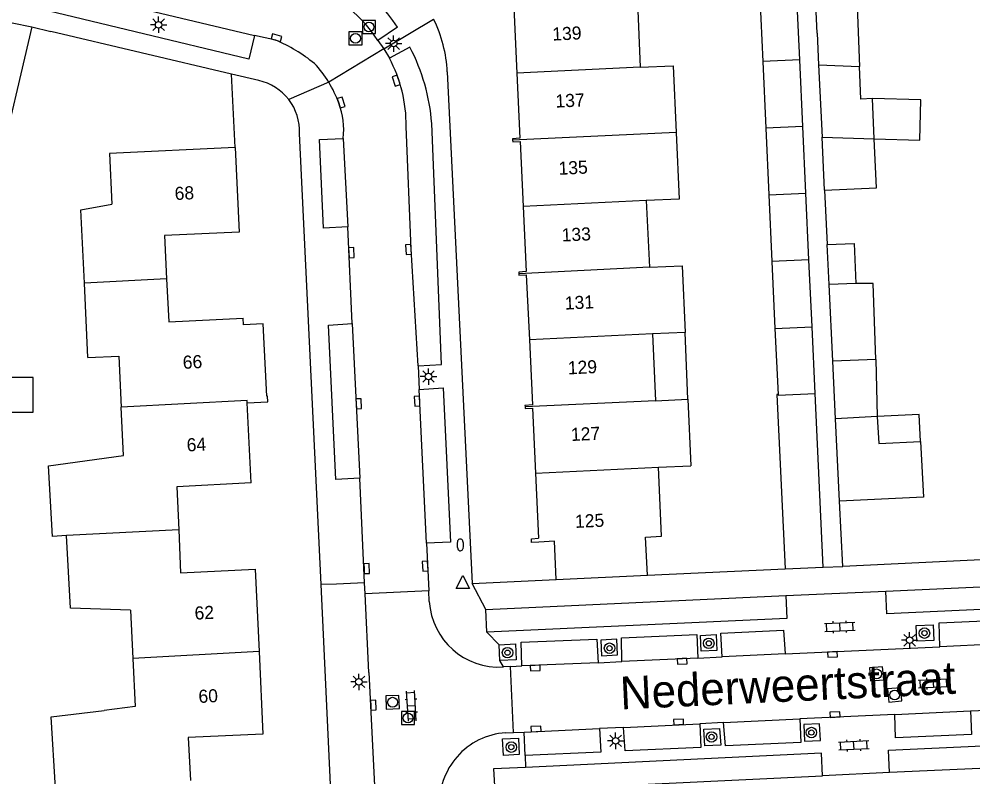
# Model space of a CAD drawing. Extents: x 124000 to 128010, y 398999 to 403000.
# Drawn here: x 127523.2 to 127596, y 399701.7 to 399759.6 of the extents above; entities that cross this region are included whole.
import ezdxf

# ---------------------------------------------------------------- set-up
doc = ezdxf.new("R2010")
doc.units = 0
for name, color, linetype in [('gg-afsc-erfafscheiding', 7, 'Continuous'), ('gg-afsc-hekwerk', 7, 'Continuous'), ('gg-afsc-muur', 7, 'Continuous'), ('gg-anno-huisnummerreeks BGT', 7, 'Continuous'), ('gg-anno-openbare ruimte label', 7, 'Continuous'), ('gg-bbg-bijgebouw', 7, 'Continuous'), ('gg-bbg-gedigitaliseerde bebouwing', 7, 'Continuous'), ('gg-bbg-gedigitaliseerde bijgebouw', 7, 'Continuous'), ('gg-bbg-hoofdgebouw', 7, 'Continuous'), ('gg-bbg-luifel en loopbrug', 7, 'Continuous'), ('gg-bbg-tussenscheiding', 7, 'Continuous'), ('gg-knt-verharding', 7, 'Continuous'), ('gg-knt-verharding nz', 7, 'Continuous'), ('gt-grn-weggrens', 7, 'Continuous'), ('gt-symb-boom', 7, 'Continuous'), ('gt-symb-brandkraan', 7, 'Continuous'), ('gt-symb-klinker verharding', 7, 'Continuous'), ('gt-symb-kolk', 7, 'Continuous'), ('gt-symb-lichtmast', 7, 'Continuous'), ('gt-symb-rioolschacht', 7, 'Continuous'), ('gt-symb-waterafsluiter', 7, 'Continuous')]:
    doc.layers.add(name, color=color, linetype=linetype)

# ---------------------------------------------------------------- blocks, each defined once
blk = doc.blocks.new('gt0-LMAST')
at = {"layer": 'gt-symb-lichtmast'}
for p, q in [((-0.182, 0.173), (-0.447, 0.438)), ((-0.005, 0.246), (-0.005, 0.621)), ((0.172, 0.173), (0.437, 0.438)), ((-0.255, -0.004), (-0.63, -0.004)), ((-0.182, -0.181), (-0.447, -0.446)), ((-0.005, -0.254), (-0.005, -0.629)), ((0.437, -0.446), (0.172, -0.181)), ((0.245, -0.004), (0.62, -0.004))]:
    blk.add_line(p, q, dxfattribs=at)
blk.add_circle((-0.005, -0.004), 0.25, dxfattribs=at)
blk = doc.blocks.new('gt0-RS')
at = {"layer": 'gt-symb-rioolschacht'}
blk.add_lwpolyline([(-0.5, -0.5), (0.5, -0.5), (0.5, 0.5), (-0.5, 0.5)], close=True, dxfattribs=at)
blk.add_circle((0, 0), 0.375, dxfattribs=at)
blk = doc.blocks.new('gt0-KOLK')
at = {"layer": 'gt-symb-kolk'}
blk.add_lwpolyline([(0, 0), (0.375, 0), (0.375, 0.4), (-0.375, 0.4), (-0.375, 0), (0, 0)], dxfattribs=at)
blk = doc.blocks.new('gt0-BOOM')
at = {"layer": 'gt-symb-boom'}
for radius in [0.4, 0.2]:
    blk.add_circle((0, 0), radius, dxfattribs=at)
blk = doc.blocks.new('gt0-WAFSL')
at = {"layer": 'gt-symb-waterafsluiter'}
for p, q in [((-0.5, -0.333), (0, 0.667)), ((0, 0.667), (0.5, -0.333)), ((0.5, -0.333), (-0.5, -0.333))]:
    blk.add_line(p, q, dxfattribs=at)
blk = doc.blocks.new('gt0-BR')
at = {"layer": 'gt-symb-brandkraan'}
for centre, radius, start, end in [((-0.244, 0), 0.206, 107.56694, 252.43307), ((0.599, -2.664), 3, 106.89205, 107.56694), ((0, -0.691), 0.938, 73.10799, 106.89205), ((-0.599, -2.664), 3, 72.43309, 73.10799), ((0.244, 0), 0.206, 287.56695, 72.43309), ((0.599, 2.664), 3, 252.43307, 253.10797), ((0, 0.691), 0.938, 253.10797, 286.89206), ((-0.599, 2.664), 3, 286.89206, 287.56695)]:
    blk.add_arc(centre, radius, start, end, dxfattribs=at)
blk = doc.blocks.new('gt0-KL1')
at = {"layer": 'gt-symb-klinker verharding'}
for p, q in [((-1.15, 0.3), (1.15, 0.3)), ((-1, -0.3), (-1, 0.3)), ((-0.5, 0.3), (-0.5, 0.45)), ((0, -0.3), (0, 0.3)), ((0.5, 0.3), (0.5, 0.45)), ((1, -0.3), (1, 0.3)), ((-1.15, -0.3), (1.15, -0.3)), ((-0.5, -0.45), (-0.5, -0.3)), ((0.5, -0.45), (0.5, -0.3))]:
    blk.add_line(p, q, dxfattribs=at)

msp = doc.modelspace()

# ---------------------------------------------------------------- linework, layer by layer
at = {"layer": 'gg-afsc-erfafscheiding'}
for p, q in [((127524.198, 399758.976), (127518.199, 399733.514)), ((127584.711, 399746.497), (127584.911, 399742.35))]:
    msp.add_line(p, q, dxfattribs=at)
at = {"layer": 'gg-afsc-hekwerk'}
for p, q in [((127524.198, 399758.976), (127525.654, 399758.632)), ((127539.443, 399755.369), (127525.654, 399758.632)), ((127539.71, 399749.753), (127539.443, 399755.369)), ((127586.099, 399717.746), (127585.848, 399722.734)), ((127601.557, 399718.512), (127586.099, 399717.746))]:
    msp.add_line(p, q, dxfattribs=at)
at = {"layer": 'gg-afsc-muur'}
msp.add_line((127571.201, 399717.083), (127581.696, 399717.577), dxfattribs=at)
at = {"layer": 'gg-bbg-bijgebouw'}
for p, q in [((127582.818, 399756.451), (127582.584, 399761.545)), ((127583.052, 399751.366), (127582.818, 399756.451)), ((127588.493, 399750.414), (127588.365, 399753.497)), ((127583.287, 399746.27), (127583.052, 399751.366)), ((127583.521, 399741.177), (127583.287, 399746.27)), ((127585.057, 399739.296), (127584.911, 399742.35)), ((127583.756, 399736.072), (127583.521, 399741.177)), ((127585.337, 399733.428), (127585.057, 399739.296)), ((127583.99, 399730.978), (127583.756, 399736.072)), ((127585.547, 399729.037), (127585.337, 399733.428)), ((127584.601, 399717.707), (127583.99, 399730.978)), ((127585.848, 399722.734), (127585.547, 399729.037)), ((127581.696, 399717.577), (127584.601, 399717.707))]:
    msp.add_line(p, q, dxfattribs=at)
for points in [[(127588.365, 399753.497), (127587.478, 399753.461), (127587.378, 399755.956)], [(127588.723, 399729.199), (127588.844, 399727.142), (127592.04, 399727.305)], [(127592.04, 399727.305), (127592.256, 399723.06), (127585.848, 399722.734)]]:
    msp.add_lwpolyline(points, dxfattribs=at)
at = {"layer": 'gg-bbg-gedigitaliseerde bebouwing'}
for p, q in [((127570.418, 399760.83), (127570.641, 399755.895)), ((127571.102, 399745.706), (127571.333, 399740.611)), ((127574.067, 399735.628), (127571.564, 399735.515)), ((127571.564, 399735.515), (127571.794, 399730.421)), ((127571.794, 399730.421), (127574.28, 399730.533)), ((127574.28, 399730.533), (127574.51, 399725.449)), ((127531.737, 399714.415), (127531.913, 399710.734))]:
    msp.add_line(p, q, dxfattribs=at)
for points in [[(127570.641, 399755.895), (127573.143, 399756.008), (127573.374, 399750.922)], [(127573.374, 399750.922), (127573.605, 399745.819), (127571.102, 399745.706)], [(127571.333, 399740.611), (127573.836, 399740.724), (127574.067, 399735.628)], [(127528.48, 399733.721), (127530.822, 399733.833), (127531.008, 399729.921)], [(127526.852, 399720.114), (127525.758, 399720.056), (127525.475, 399725.433), (127531.182, 399726.235), (127531.008, 399729.921)], [(127531.737, 399714.415), (127527.144, 399714.569), (127526.852, 399720.114)], [(127531.913, 399710.734), (127532.09, 399707.048), (127529.709, 399706.758)], [(127529.976, 399701.047), (127526.01, 399700.807), (127525.68, 399706.267), (127529.709, 399706.758)]]:
    msp.add_lwpolyline(points, dxfattribs=at)
at = {"layer": 'gg-bbg-gedigitaliseerde bijgebouw'}
for p, q in [((127584.145, 399758.487), (127584.003, 399761.5)), ((127587.154, 399761.53), (127587.378, 399755.956)), ((127579.751, 399761.413), (127579.986, 399756.321)), ((127584.145, 399758.487), (127584.258, 399756.09)), ((127579.986, 399756.321), (127580.22, 399751.234)), ((127584.258, 399756.09), (127584.526, 399750.543)), ((127580.22, 399751.234), (127580.455, 399746.14)), ((127584.711, 399746.497), (127584.526, 399750.543)), ((127580.455, 399746.14), (127580.689, 399741.045)), ((127580.689, 399741.045), (127580.924, 399735.943)), ((127580.924, 399735.943), (127581.157, 399730.894)), ((127588.617, 399733.571), (127588.723, 399729.199))]:
    msp.add_line(p, q, dxfattribs=at)
for points in [[(127584.711, 399746.497), (127588.676, 399746.693), (127588.493, 399750.414)], [(127584.911, 399742.35), (127586.963, 399742.435), (127587.101, 399739.381)], [(127588.617, 399733.571), (127588.431, 399739.382), (127587.101, 399739.381)], [(127581.157, 399730.894), (127581.076, 399730.89), (127581.696, 399717.577)]]:
    msp.add_lwpolyline(points, dxfattribs=at)
at = {"layer": 'gg-bbg-hoofdgebouw'}
for p, q in [((127560.993, 399760.453), (127561.226, 399755.446)), ((127561.226, 399755.446), (127561.456, 399750.484)), ((127561.469, 399750.22), (127561.7, 399745.258)), ((127561.7, 399745.258), (127561.931, 399740.283)), ((127561.942, 399740.03), (127562.173, 399735.068)), ((127528.48, 399733.721), (127528.207, 399739.397)), ((127562.173, 399735.068), (127562.405, 399730.096)), ((127540.934, 399724.134), (127540.642, 399730.268)), ((127562.416, 399729.844), (127562.647, 399724.88)), ((127572.037, 399725.328), (127574.51, 399725.449)), ((127572.266, 399720.062), (127572.037, 399725.328)), ((127562.647, 399724.88), (127562.878, 399719.908)), ((127564.222, 399716.748), (127571.201, 399717.083))]:
    msp.add_line(p, q, dxfattribs=at)
for points in [[(127561.456, 399750.484), (127560.888, 399750.433), (127560.894, 399750.314)], [(127560.894, 399750.314), (127560.9, 399750.194), (127561.469, 399750.22)], [(127539.71, 399749.753), (127530.121, 399749.297), (127530.305, 399745.431)], [(127539.71, 399749.753), (127540.017, 399743.302), (127534.323, 399743.031), (127534.482, 399739.735)], [(127528.207, 399739.397), (127527.938, 399744.997), (127530.305, 399745.431)], [(127534.482, 399739.735), (127534.64, 399736.449), (127540.334, 399736.72)], [(127561.931, 399740.283), (127561.368, 399740.24), (127561.372, 399740.122)], [(127561.372, 399740.122), (127561.376, 399740.004), (127561.942, 399740.03)], [(127540.642, 399730.268), (127542.215, 399730.343), (127542.194, 399730.771), (127542.125, 399730.768), (127541.861, 399736.294), (127540.358, 399736.222), (127540.334, 399736.72)], [(127562.405, 399730.096), (127561.836, 399730.057), (127561.845, 399729.938)], [(127561.845, 399729.938), (127561.855, 399729.818), (127562.416, 399729.844)], [(127540.934, 399724.134), (127535.272, 399723.85), (127535.41, 399720.563)], [(127535.41, 399720.563), (127535.548, 399717.277), (127541.242, 399717.542), (127541.535, 399711.249)], [(127571.201, 399717.083), (127571.042, 399719.995), (127572.266, 399720.062)], [(127562.892, 399719.616), (127562.34, 399719.587), (127562.328, 399719.869), (127562.878, 399719.908)], [(127564.222, 399716.748), (127564.083, 399719.685), (127562.892, 399719.616)], [(127541.535, 399711.249), (127541.828, 399704.949), (127536.14, 399704.696), (127536.301, 399701.4)]]:
    msp.add_lwpolyline(points, dxfattribs=at)
at = {"layer": 'gg-bbg-luifel en loopbrug'}
msp.add_line((127574.28, 399730.533), (127574.067, 399735.628), dxfattribs=at)
for points in [[(127588.493, 399750.414), (127591.973, 399750.328), (127592.049, 399753.412), (127588.365, 399753.497)], [(127522.578, 399729.548), (127524.297, 399729.548), (127524.297, 399732.196), (127522.578, 399732.196)], [(127592.04, 399727.305), (127591.935, 399729.362), (127588.723, 399729.199)]]:
    msp.add_lwpolyline(points, dxfattribs=at)
at = {"layer": 'gg-bbg-tussenscheiding'}
for p, q in [((127582.818, 399756.451), (127579.986, 399756.321)), ((127570.641, 399755.895), (127561.226, 399755.446)), ((127584.258, 399756.09), (127587.378, 399755.956)), ((127583.052, 399751.366), (127580.22, 399751.234)), ((127573.374, 399750.922), (127560.894, 399750.314)), ((127584.526, 399750.543), (127588.493, 399750.414)), ((127580.455, 399746.14), (127583.287, 399746.27)), ((127571.102, 399745.706), (127561.7, 399745.258)), ((127583.521, 399741.177), (127580.689, 399741.045)), ((127571.333, 399740.611), (127561.372, 399740.122)), ((127534.482, 399739.735), (127528.207, 399739.397)), ((127587.101, 399739.381), (127585.057, 399739.296)), ((127580.924, 399735.943), (127583.756, 399736.072)), ((127571.564, 399735.515), (127562.173, 399735.068)), ((127588.617, 399733.571), (127585.337, 399733.428)), ((127571.794, 399730.421), (127561.845, 399729.938)), ((127588.723, 399729.199), (127585.547, 399729.037)), ((127562.647, 399724.88), (127572.037, 399725.328)), ((127535.41, 399720.563), (127526.852, 399720.114)), ((127541.535, 399711.249), (127531.913, 399710.734))]:
    msp.add_line(p, q, dxfattribs=at)
for points in [[(127581.157, 399730.894), (127581.159, 399730.844), (127583.99, 399730.978)], [(127540.642, 399730.268), (127540.634, 399730.427), (127531.008, 399729.921)]]:
    msp.add_lwpolyline(points, dxfattribs=at)
at = {"layer": 'gg-knt-verharding'}
for p, q in [((127522.685, 399759.3), (127524.198, 399758.976)), ((127552.105, 399758.955), (127550.595, 399757.948)), ((127542.811, 399757.965), (127541.179, 399758.319)), ((127550.595, 399757.948), (127551.074, 399757.296)), ((127551.074, 399757.296), (127551.485, 399756.599)), ((127553.061, 399757.424), (127551.485, 399756.599)), ((127541.522, 399754.877), (127539.443, 399755.369)), ((127555.901, 399755.539), (127557.807, 399716.442)), ((127546.268, 399716.375), (127544.631, 399750.838)), ((127548.65, 399736.31), (127548.31, 399743.709)), ((127553.677, 399733.081), (127553.753, 399731.286)), ((127549.6, 399716.507), (127549.222, 399724.493)), ((127554.329, 399719.532), (127554.498, 399715.884)), ((127584.601, 399717.707), (127586.099, 399717.746)), ((127589.375, 399715.864), (127618.116, 399717.199)), ((127548.809, 399662.885), (127546.268, 399716.375)), ((127549.641, 399715.652), (127549.6, 399716.507)), ((127557.807, 399716.442), (127564.222, 399716.748)), ((127554.498, 399715.884), (127549.641, 399715.652)), ((127558.855, 399714.471), (127581.748, 399715.53)), ((127558.936, 399712.722), (127558.855, 399714.471)), ((127559.92, 399710.579), (127559.868, 399711.778)), ((127581.707, 399711.072), (127593.502, 399711.609)), ((127567.424, 399710.404), (127569.235, 399710.495)), ((127575.036, 399710.759), (127576.882, 399710.852)), ((127560.735, 399710.105), (127561.597, 399710.152)), ((127560.955, 399705.072), (127560.735, 399710.105)), ((127590.064, 399706.456), (127582.826, 399706.109)), ((127595.84, 399706.723), (127597.646, 399706.807)), ((127569.358, 399705.461), (127567.54, 399705.373)), ((127577.006, 399705.834), (127575.189, 399705.738)), ((127560.955, 399705.072), (127561.772, 399705.104)), ((127561.847, 399703.307), (127561.772, 399705.104)), ((127618.941, 399703.365), (127589.678, 399702.01)), ((127561.889, 399702.405), (127559.445, 399702.289)), ((127559.445, 399702.289), (127559.527, 399700.556)), ((127559.527, 399700.556), (127584.553, 399701.747))]:
    msp.add_line(p, q, dxfattribs=at)
for points in [[(127541.179, 399758.319), (127540.752, 399756.519), (127523.392, 399760.685), (127523.792, 399762.473)], [(127553.677, 399733.081), (127555.473, 399733.19), (127554.72, 399751.599)], [(127548.31, 399743.709), (127546.467, 399743.597), (127546.165, 399750.362), (127547.965, 399750.457)], [(127549.222, 399724.493), (127547.39, 399724.403), (127546.833, 399736.184), (127548.65, 399736.31)], [(127553.753, 399731.286), (127555.587, 399731.414), (127556.141, 399719.608), (127554.329, 399719.532)], [(127618.197, 399715.471), (127589.455, 399714.136), (127589.375, 399715.864)], [(127581.748, 399715.53), (127581.828, 399713.781), (127558.936, 399712.722)], [(127593.502, 399711.609), (127593.446, 399713.437), (127599.22, 399713.69), (127599.366, 399711.884)], [(127576.882, 399710.852), (127576.793, 399712.649), (127581.572, 399712.879), (127581.707, 399711.072)], [(127591.755, 399712.046), (127591.714, 399713.245), (127593.004, 399713.289), (127593.045, 399712.09), (127591.755, 399712.046)], [(127561.597, 399710.152), (127561.551, 399711.96), (127567.315, 399712.21), (127567.424, 399710.404)], [(127567.62, 399712.13), (127567.688, 399710.932), (127568.908, 399711.001), (127568.84, 399712.199), (127567.62, 399712.13)], [(127569.235, 399710.495), (127569.204, 399712.293), (127574.965, 399712.569), (127575.036, 399710.759)], [(127575.244, 399712.489), (127576.435, 399712.544), (127576.49, 399711.345), (127575.299, 399711.29), (127575.244, 399712.489)], [(127559.868, 399711.778), (127561.104, 399711.832), (127561.156, 399710.633), (127559.92, 399710.579)], [(127582.826, 399706.109), (127582.905, 399704.304), (127577.137, 399704.042), (127577.006, 399705.834)], [(127595.84, 399706.723), (127595.921, 399704.91), (127590.133, 399704.649), (127590.064, 399706.456)], [(127567.54, 399705.373), (127567.627, 399703.573), (127561.847, 399703.307)], [(127575.189, 399705.738), (127575.264, 399703.919), (127569.486, 399703.666), (127569.358, 399705.461)], [(127575.491, 399705.321), (127576.693, 399705.386), (127576.779, 399704.111), (127575.577, 399704.046), (127575.491, 399705.321)], [(127583.119, 399705.685), (127583.186, 399704.395), (127584.391, 399704.446), (127584.325, 399705.736), (127583.119, 399705.685)], [(127560.134, 399704.587), (127561.343, 399704.642), (127561.408, 399703.378), (127560.198, 399703.323), (127560.134, 399704.587)], [(127589.678, 399702.01), (127589.598, 399703.721), (127618.862, 399705.076)], [(127584.553, 399701.747), (127584.47, 399703.479), (127561.889, 399702.405)]]:
    msp.add_lwpolyline(points, dxfattribs=at)
for centre, radius, start, end in [((127541.819, 399752.262), 12.272, 33.05084, 79.6672), ((127545.921, 399755.123), 9.989, 2.38893, 26.47696), ((127537.854, 399746.407), 12.576, 51.00509, 66.78856), ((127539.631, 399750.45), 15.133, 4.35339, 27.44124), ((127539.517, 399750.278), 8.598, 31.39924, 43.36367), ((127540.656, 399750.995), 3.977, 37.58481, 77.4274), ((127539.541, 399750.288), 8.572, 19.42288, 31.41856), ((127540.657, 399750.994), 3.977, 357.74537, 37.60065), ((127542.328, 399751.105), 5.674, 353.44352, 21.00629)]:
    msp.add_arc(centre, radius, start, end, dxfattribs=at)
at = {"layer": 'gg-knt-verharding nz'}
for p, q in [((127523.792, 399762.473), (127541.179, 399758.319)), ((127547.965, 399750.457), (127548.31, 399743.709)), ((127548.65, 399736.31), (127549.222, 399724.493)), ((127554.329, 399719.532), (127553.753, 399731.286)), ((127549.926, 399709.646), (127549.641, 399715.652)), ((127554.534, 399715.078), (127554.498, 399715.884)), ((127599.366, 399711.884), (127593.502, 399711.609)), ((127575.036, 399710.759), (127569.235, 399710.495)), ((127581.707, 399711.072), (127576.882, 399710.852)), ((127560.735, 399710.105), (127560.19, 399710.075)), ((127567.424, 399710.404), (127561.597, 399710.152)), ((127549.926, 399709.646), (127550.473, 399698.418)), ((127577.006, 399705.834), (127582.826, 399706.109)), ((127590.064, 399706.456), (127595.84, 399706.723)), ((127561.772, 399705.104), (127567.54, 399705.373)), ((127569.358, 399705.461), (127575.189, 399705.738)), ((127560.358, 399705.049), (127560.955, 399705.072))]:
    msp.add_line(p, q, dxfattribs=at)
msp.add_lwpolyline([(127553.677, 399733.081), (127553.149, 399741.984), (127552.772, 399751.362)], dxfattribs=at)
for centre, radius, start, end in [((127542.227, 399752.677), 9.89, 32.2069, 76.65721), ((127541.794, 399751.441), 10.979, 359.58927, 28.02455), ((127559.864, 399715.405), 5.34, 183.50636, 273.50507), ((127560.712, 399699.668), 5.392, 93.76064, 183.77705)]:
    msp.add_arc(centre, radius, start, end, dxfattribs=at)
at = {"layer": 'gt-grn-weggrens'}
for p, q in [((127551.074, 399757.296), (127554.862, 399759.576)), ((127551.074, 399757.296), (127546.856, 399754.757)), ((127546.856, 399754.757), (127543.808, 399753.421)), ((127558.855, 399714.471), (127557.807, 399716.442)), ((127581.748, 399715.53), (127589.375, 399715.864)), ((127559.868, 399711.778), (127558.936, 399712.722)), ((127560.19, 399710.075), (127559.92, 399710.579)), ((127561.847, 399703.307), (127561.889, 399702.405)), ((127589.678, 399702.01), (127584.553, 399701.747))]:
    msp.add_line(p, q, dxfattribs=at)
msp.add_lwpolyline([(127549.6, 399716.507), (127547.461, 399716.398), (127546.268, 399716.375)], dxfattribs=at)

# ---------------------------------------------------------------- block references
at = {"layer": 'gt-symb-boom'}
for p in [(127592.338, 399712.66), (127575.874, 399711.884), (127560.51, 399711.169), (127568.295, 399711.507), (127583.705, 399705.067), (127576.082, 399704.732), (127560.795, 399703.951)]:
    msp.add_blockref('gt0-BOOM', p, dxfattribs=at)
at = {"layer": 'gt-symb-brandkraan', "rotation": 91.26030384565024}
msp.add_blockref('gt0-BR', (127556.903, 399719.402), dxfattribs=at)
at = {"layer": 'gt-symb-klinker verharding'}
for p, rotation in [((127585.877, 399713.139), 2.4074138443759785), ((127593.026, 399708.823), 2.5791474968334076), ((127553.167, 399707.1), 93.3832876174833), ((127586.944, 399704.094), 2.979673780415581)]:
    msp.add_blockref('gt0-KL1', p, dxfattribs=dict(at, rotation=rotation))
at = {"layer": 'gt-symb-kolk'}
for p, rotation in [((127542.811, 399757.965), -17.149043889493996), ((127552.201, 399754.935), 108.54366933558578), ((127547.625, 399753.139), -72.36228444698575), ((127548.387, 399741.718), -87.19194693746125), ((127553.149, 399741.984), 93.38328761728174), ((127548.954, 399730.175), -87.19194693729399), ((127553.801, 399730.394), 92.8080530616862), ((127549.557, 399717.582), -87.64984047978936), ((127554.42, 399717.786), 92.97967378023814), ((127585.304, 399711.229), -177.47809205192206), ((127573.832, 399710.713), -177.8216311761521), ((127562.616, 399710.187), -177.42085249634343), ((127550.064, 399707.149), -87.30638896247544), ((127585.514, 399706.235), 2.808053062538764), ((127562.689, 399705.147), 2.6936110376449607), ((127573.576, 399705.669), 2.808053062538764)]:
    msp.add_blockref('gt0-KOLK', p, dxfattribs=dict(at, rotation=rotation))
at = {"layer": 'gt-symb-lichtmast'}
for p in [(127533.877, 399759.147), (127551.82, 399757.706), (127554.48, 399732.27), (127591.211, 399712.12), (127549.168, 399708.942), (127568.766, 399704.436)]:
    msp.add_blockref('gt0-LMAST', p, dxfattribs=at)
at = {"layer": 'gt-symb-rioolschacht'}
for p, rotation in [((127549.928, 399758.97), -0.11459140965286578), ((127548.901, 399758.098), -0.11459140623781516), ((127588.684, 399709.546), 4.587625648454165), ((127590.064, 399707.936), 4.587625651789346), ((127551.729, 399707.384), 92.69361103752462), ((127552.915, 399706.175), 90.34377055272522)]:
    msp.add_blockref('gt0-RS', p, dxfattribs=dict(at, rotation=rotation))
at = {"layer": 'gt-symb-waterafsluiter'}
msp.add_blockref('gt0-WAFSL', (127557.092, 399716.408), dxfattribs=at)

# ---------------------------------------------------------------- texts
at = {"layer": 'gg-anno-huisnummerreeks BGT'}
for s, rotation, p in [('139', 2.6, (127563.948, 399757.927)), ('137', 2.6, (127564.186, 399752.807)), ('135', 2.7, (127564.425, 399747.672)), ('68', 2.8, (127535.119, 399745.746)), ('133', 2.6, (127564.662, 399742.577)), ('131', 2.7, (127564.903, 399737.374)), ('66', 2.7, (127535.737, 399732.847)), ('129', 2.7, (127565.134, 399732.425)), ('127', 2.6, (127565.37, 399727.337)), ('64', 2.8, (127536.038, 399726.536)), ('125', 2.6, (127565.679, 399720.695)), ('62', 2.7, (127536.639, 399713.688)), ('60', 2.6, (127536.935, 399707.325))]:
    msp.add_text(s, height=1, rotation=rotation, dxfattribs=at).set_placement(p)
at = {"layer": 'gg-anno-openbare ruimte label'}
msp.add_text('Nederweertstraat', height=2.5, rotation=2.7, dxfattribs=at).set_placement((127569.153, 399706.829))

doc.saveas('drawing.dxf')
